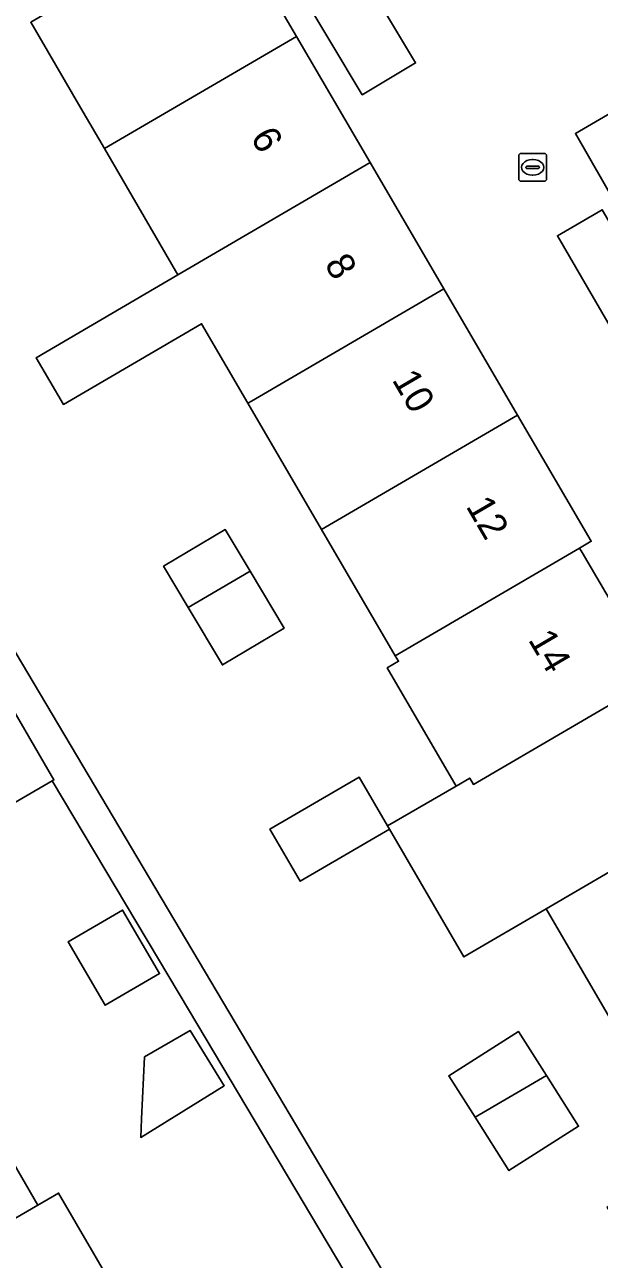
# Model space of a CAD drawing. Extents: x 161771 to 163125, y 382475 to 383179.
# Drawn here: x 162283.63 to 162304.34, y 382779.88 to 382824.36 of the extents above; entities that cross this region are included whole.
import ezdxf

# ---------------------------------------------------------------- set-up
doc = ezdxf.new("R2010")
doc.units = 0
for name, color, linetype in [('IMGEO_Erf', 7, 'Continuous'), ('IMGEO_Kolk', 7, 'Continuous'), ('IMGEO_Pand', 7, 'Continuous'), ('IMGEO_Pand_nummerreeks', 7, 'Continuous'), ('IMGEO_Parkeervlak_open', 7, 'Continuous'), ('IMGEO_Voetpad_open', 7, 'Continuous'), ('IMGEO_Woonerf_open', 7, 'Continuous')]:
    doc.layers.add(name, color=color, linetype=linetype)

msp = doc.modelspace()

# ---------------------------------------------------------------- linework, layer by layer
at = {"layer": 'IMGEO_Erf'}
for points in [[(162306.184, 382779.12), (162304.629, 382781.761), (162307.655, 382783.538), (162305.039, 382788.021), (162302.422, 382792.504), (162299.463, 382790.777), (162296.778, 382795.379), (162293.563, 382793.502), (162292.467, 382795.38), (162295.682, 382797.257), (162296.711, 382795.493), (162299.179, 382796.933), (162296.697, 382801.187), (162297.106, 382801.426), (162296.989, 382801.627), (162294.334, 382806.176), (162291.678, 382810.726), (162290.007, 382813.589), (162285.031, 382810.685), (162284.05, 382812.366), (162289.156, 382815.352), (162286.507, 382819.903), (162285.662, 382821.352), (162283.853, 382824.453)], [(162279.118, 382808.764), (162300.444, 382772.865)], [(162306.253, 382760.786), (162289.568, 382788.823), (162284.629, 382797.122), (162282.285, 382795.757)], [(162281.476, 382786.353), (162284.107, 382781.832), (162284.854, 382782.267), (162287.485, 382777.748)]]:
    msp.add_lwpolyline(points, dxfattribs=at)
for points in [[(162290.758, 382801.294), (162289.521, 382803.367), (162288.637, 382804.849), (162290.858, 382806.174), (162291.755, 382804.671), (162292.978, 382802.619)], [(162285.2, 382791.319), (162287.163, 382792.461), (162288.493, 382790.177), (162286.53, 382789.034)], [(162287.956, 382787.17), (162289.594, 382788.124), (162290.825, 382786.134), (162287.816, 382784.272), (162287.848, 382784.94)], [(162301.083, 382783.077), (162299.862, 382785), (162298.913, 382786.495), (162301.422, 382788.089), (162302.432, 382786.499), (162303.593, 382784.671)]]:
    msp.add_lwpolyline(points, close=True, dxfattribs=at)
at = {"layer": 'IMGEO_Kolk'}
for p, q in [((162301.438, 382818.799), (162301.438, 382819.651)), ((162301.513, 382819.725), (162302.365, 382819.725)), ((162302.439, 382819.651), (162302.439, 382818.799)), ((162301.697, 382819.219), (162301.697, 382819.231)), ((162302.135, 382819.182), (162301.737, 382819.182)), ((162301.74, 382819.268), (162302.138, 382819.268)), ((162301.926, 382819.505), (162301.951, 382819.505)), ((162302.181, 382819.231), (162302.181, 382819.219)), ((162302.365, 382818.725), (162301.513, 382818.725)), ((162301.949, 382818.945), (162301.924, 382818.945))]:
    msp.add_line(p, q, dxfattribs=at)
for points in [[(162301.438, 382818.799), (162301.438, 382819.651)], [(162301.513, 382819.725), (162302.365, 382819.725)], [(162302.439, 382819.651), (162302.439, 382818.799)], [(162302.365, 382818.725), (162301.513, 382818.725)]]:
    msp.add_lwpolyline(points, dxfattribs=at)
for centre, radius, start, end in [((162301.515, 382819.649), 0.0765, 91.552, 178.448), ((162301.515, 382819.649), 0.0765, 91.552, 178.448), ((162302.363, 382819.649), 0.0765, 1.552, 88.448), ((162302.363, 382819.649), 0.0765, 1.552, 88.448), ((162301.737, 382819.228), 0.0403, 85.8775, 175.7526), ((162301.734, 382819.218), 0.0366, 178.938, 274.7102), ((162302.138, 382819.225), 0.043, 264.8664, 352.4533), ((162302.142, 382819.23), 0.0386, 1.7309, 96.639), ((162301.515, 382818.801), 0.0765, 181.552, 268.448), ((162301.515, 382818.801), 0.0765, 181.552, 268.448), ((162302.363, 382818.801), 0.0765, 271.552, 358.448), ((162302.363, 382818.801), 0.0765, 271.552, 358.448)]:
    msp.add_arc(centre, radius, start, end, dxfattribs=at)
for centre, major_axis, ratio, start_param, end_param in [((162301.925, 382819.225), (-0.387, 0.002), 0.722429, 4.712389, 7.853982), ((162301.95, 382819.225), (-0.39, 0.002), 0.717154, 1.570796, 4.712389)]:
    msp.add_ellipse(centre, major_axis=major_axis, ratio=ratio, start_param=start_param, end_param=end_param, dxfattribs=at)
at = {"layer": 'IMGEO_Pand'}
for points in [[(162293.424, 382823.94), (162290.767, 382828.488), (162283.853, 382824.453), (162285.662, 382821.352), (162286.507, 382819.903)], [(162296.081, 382819.393), (162293.424, 382823.94), (162286.507, 382819.903), (162289.156, 382815.352)], [(162298.738, 382814.845), (162296.081, 382819.393), (162289.156, 382815.352), (162284.05, 382812.366), (162285.031, 382810.685), (162290.007, 382813.589), (162291.678, 382810.726), (162291.811, 382810.803)], [(162301.394, 382810.297), (162298.738, 382814.845), (162291.811, 382810.803), (162291.678, 382810.726), (162294.334, 382806.176), (162294.467, 382806.254)], [(162301.394, 382810.297), (162294.467, 382806.254), (162294.334, 382806.176), (162296.989, 382801.627), (162303.626, 382805.501), (162304.051, 382805.749)], [(162289.521, 382803.367), (162291.755, 382804.671), (162290.858, 382806.174), (162288.637, 382804.849)], [(162303.719, 382805.343), (162303.626, 382805.501), (162296.989, 382801.627), (162297.106, 382801.426), (162296.697, 382801.187), (162299.179, 382796.933), (162299.67, 382797.22), (162299.806, 382796.988), (162306.799, 382801.069), (162306.626, 382801.364), (162306.196, 382801.125)], [(162289.521, 382803.367), (162290.758, 382801.294), (162292.978, 382802.619), (162291.755, 382804.671)], [(162306.799, 382801.069), (162299.806, 382796.988), (162299.67, 382797.22), (162299.179, 382796.933), (162296.711, 382795.493), (162296.778, 382795.379), (162299.463, 382790.777), (162302.422, 382792.504), (162309.421, 382796.589)], [(162282.987, 382799.882), (162280.669, 382798.533), (162282.285, 382795.757), (162284.629, 382797.122), (162284.684, 382797.154), (162283.068, 382799.929)], [(162296.778, 382795.379), (162296.711, 382795.493), (162295.682, 382797.257), (162292.467, 382795.38), (162293.563, 382793.502)], [(162309.421, 382796.589), (162302.422, 382792.504), (162305.039, 382788.021), (162312.044, 382792.109)], [(162286.53, 382789.034), (162288.493, 382790.177), (162287.163, 382792.461), (162285.2, 382791.319)], [(162289.594, 382788.124), (162287.956, 382787.17), (162287.848, 382784.94), (162287.816, 382784.272), (162290.825, 382786.134)], [(162299.862, 382785), (162302.432, 382786.499), (162301.422, 382788.089), (162298.913, 382786.495)], [(162284.107, 382781.832), (162281.476, 382786.353), (162279.563, 382785.24), (162272.229, 382780.952), (162274.871, 382776.438), (162281.844, 382780.515), (162282.009, 382780.611)], [(162299.862, 382785), (162301.083, 382783.077), (162303.593, 382784.671), (162302.432, 382786.499)], [(162287.275, 382777.626), (162287.485, 382777.748), (162284.854, 382782.267), (162284.107, 382781.832), (162282.009, 382780.611), (162281.844, 382780.515), (162274.871, 382776.438), (162277.513, 382771.923), (162284.64, 382776.092)]]:
    msp.add_lwpolyline(points, close=True, dxfattribs=at)
at = {"layer": 'IMGEO_Parkeervlak_open'}
for points in [[(162295.385, 382826.886), (162293.467, 382825.739), (162295.799, 382821.838), (162297.717, 382822.985)], [(162303.481, 382820.446), (162305.544, 382816.842), (162307.447, 382817.931), (162305.357, 382821.534)], [(162305.092, 382816.583), (162304.446, 382817.697), (162302.832, 382816.761), (162305.296, 382812.515), (162306.909, 382813.451), (162306.321, 382814.465)]]:
    msp.add_lwpolyline(points, close=True, dxfattribs=at)
at = {"layer": 'IMGEO_Voetpad_open'}
msp.add_lwpolyline([(162300.444, 382772.865), (162279.118, 382808.764), (162276.134, 382809.597), (162271.595, 382810.864), (162270.105, 382813.413), (162266.119, 382820.233), (162265.251, 382819.732), (162267.931, 382815.147), (162269.002, 382813.315), (162271.326, 382809.34), (162272.714, 382809.046), (162272.749, 382809.212), (162276.933, 382808.151), (162278.23, 382807.876), (162280.436, 382804.169), (162282.987, 382799.882), (162283.068, 382799.929), (162284.684, 382797.154), (162284.629, 382797.122), (162289.568, 382788.823), (162306.253, 382760.786)], dxfattribs=at)
at = {"layer": 'IMGEO_Woonerf_open'}
msp.add_lwpolyline([(162290.767, 382828.488), (162293.424, 382823.94), (162296.081, 382819.393), (162298.738, 382814.845), (162301.394, 382810.297), (162304.051, 382805.749), (162303.626, 382805.501), (162303.719, 382805.343), (162306.196, 382801.125), (162306.626, 382801.364), (162306.799, 382801.069), (162309.421, 382796.589), (162312.044, 382792.109), (162314.666, 382787.63), (162317.289, 382783.149), (162319.911, 382778.67)], dxfattribs=at)
for points in [[(162295.799, 382821.838), (162293.467, 382825.739), (162295.385, 382826.886), (162297.717, 382822.985)], [(162306.321, 382814.465), (162306.909, 382813.451), (162305.296, 382812.515), (162302.832, 382816.761), (162304.446, 382817.697), (162305.092, 382816.583), (162305.544, 382816.842), (162303.481, 382820.446), (162305.357, 382821.534), (162307.447, 382817.931), (162307.48, 382817.95), (162308.721, 382815.855)]]:
    msp.add_lwpolyline(points, close=True, dxfattribs=at)

# ---------------------------------------------------------------- texts
at = {"layer": 'IMGEO_Pand_nummerreeks'}
for s, rotation, p in [('6', 300.2921, (162291.749, 382820.305)), ('8', 300.2942, (162294.417, 382815.737)), ('10', 300.2942, (162296.85, 382811.572)), ('12', 300.2921, (162299.513, 382807.013)), ('14', 300.4238, (162301.757, 382802.206))]:
    msp.add_text(s, height=1, rotation=rotation, dxfattribs=at).set_placement(p)

doc.saveas('drawing.dxf')
